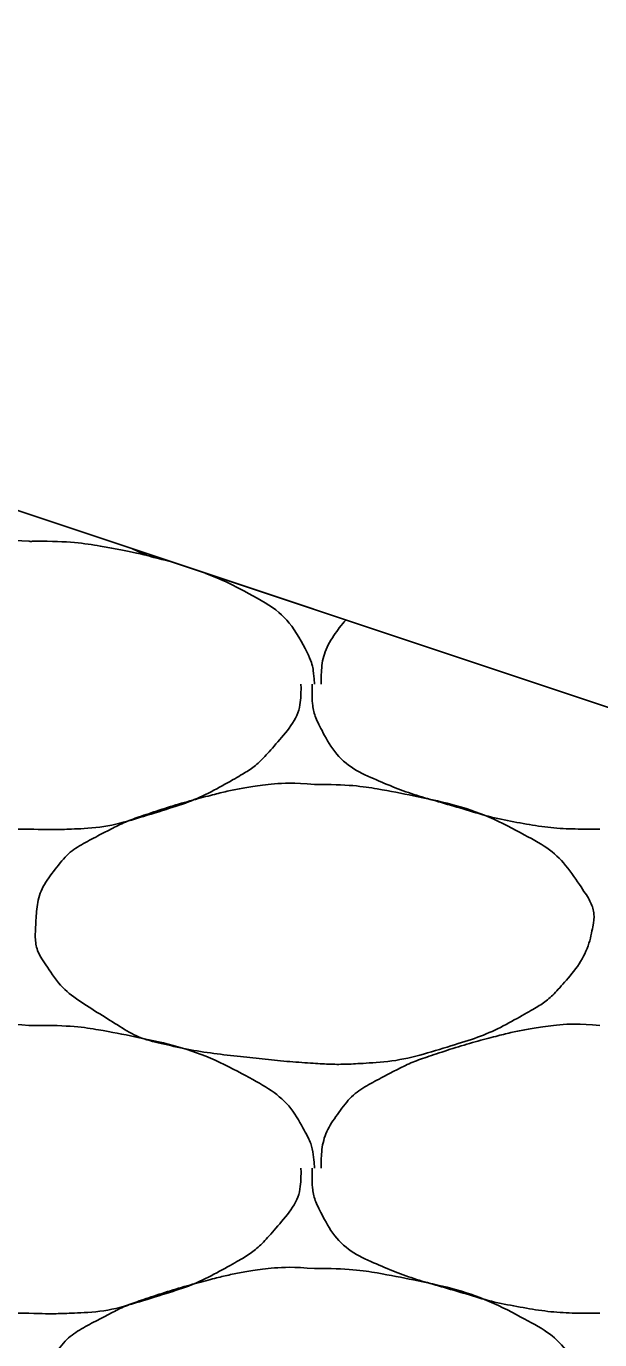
# Model space of a CAD drawing. Extents: x 1373719 to 1374161, y 379835 to 380167.
# Drawn here: x 1373982.704 to 1373983.167, y 379924.52 to 379925.58 of the extents above; entities that cross this region are included whole.
import ezdxf

# ---------------------------------------------------------------- set-up
doc = ezdxf.new("R2010")
doc.units = 0
doc.layers.add('Aggregate Base Course', color=7, linetype='Continuous')
doc.layers.add('SIGNATURE', color=7, linetype='Continuous')

msp = doc.modelspace()

# ---------------------------------------------------------------- linework, layer by layer
msp.add_line((1373993.5249, 379921.5802), (1373981.5249, 379925.5802))
at = {"layer": 'Aggregate Base Course'}
for points, degree in [([(1373982.4814, 379925.0494), (1373982.4814, 379925.05), (1373982.4814, 379925.0506), (1373982.4814, 379925.0512), (1373982.4817, 379925.0664), (1373982.486, 379925.0809), (1373982.4958, 379925.0944), (1373982.5057, 379925.108), (1373982.518, 379925.116), (1373982.5318, 379925.1232), (1373982.5436, 379925.1294), (1373982.5553, 379925.1352), (1373982.5678, 379925.1394), (1373982.5857, 379925.1454), (1373982.6035, 379925.1508), (1373982.6218, 379925.1556), (1373982.6331, 379925.1585), (1373982.6444, 379925.161), (1373982.656, 379925.1628), (1373982.6727, 379925.1654), (1373982.6897, 379925.166), (1373982.7064, 379925.1646)], 3), ([(1373982.7064, 379925.1646), (1373982.7082, 379925.1645), (1373982.71, 379925.1647), (1373982.7118, 379925.1646)], 2), ([(1373982.7118, 379925.1646), (1373982.7382, 379925.1649), (1373982.7646, 379925.161), (1373982.8002, 379925.1537), (1373982.8093, 379925.1515), (1373982.8182, 379925.1491)], 3), ([(1373982.8192, 379925.1487), (1373982.817, 379925.1492), (1373982.8148, 379925.1497), (1373982.8048, 379925.152), (1373982.7974, 379925.1549), (1373982.7903, 379925.1583)], 3), ([(1373982.8491, 379925.1387), (1373982.8604, 379925.1343), (1373982.8716, 379925.1292), (1373982.9027, 379925.1125), (1373982.9186, 379925.0986), (1373982.9343, 379925.0694), (1373982.9361, 379925.0605), (1373982.9368, 379925.0506), (1373982.9369, 379925.05), (1373982.9368, 379925.0494)], 3), ([(1373982.9422, 379925.0494), (1373982.9422, 379925.05), (1373982.9422, 379925.0506), (1373982.9425, 379925.0664), (1373982.9468, 379925.0809), (1373982.9583, 379925.0968), (1373982.9602, 379925.099), (1373982.9621, 379925.1011)], 3), ([(1373982.7064, 379924.9324), (1373982.704, 379924.9324), (1373982.7016, 379924.9324), (1373982.6992, 379924.9324), (1373982.6793, 379924.9324), (1373982.6595, 379924.9342), (1373982.6398, 379924.9378), (1373982.6188, 379924.9416), (1373982.5987, 379924.948), (1373982.5782, 379924.9539), (1373982.5606, 379924.9589), (1373982.5435, 379924.9646), (1373982.5264, 379924.972), (1373982.5073, 379924.9802), (1373982.4915, 379924.994), (1373982.4814, 379925.0134), (1373982.4762, 379925.0234), (1373982.4742, 379925.0335), (1373982.4742, 379925.044), (1373982.4742, 379925.0458), (1373982.4742, 379925.0476), (1373982.4742, 379925.0494)], 3), ([(1373982.926, 379925.0494), (1373982.926, 379925.0476), (1373982.9261, 379925.0458), (1373982.926, 379925.044), (1373982.9253, 379925.0257), (1373982.9137, 379925.0099), (1373982.9008, 379924.9954), (1373982.8926, 379924.9862), (1373982.884, 379924.9796), (1373982.8738, 379924.9738), (1373982.8557, 379924.9635), (1373982.8378, 379924.9548), (1373982.818, 379924.9486), (1373982.7924, 379924.9405), (1373982.7669, 379924.9334), (1373982.7406, 379924.9324), (1373982.7292, 379924.9319), (1373982.7178, 379924.9319), (1373982.7064, 379924.9324)], 3), ([(1373983.1672, 379924.9324), (1373983.1648, 379924.9324), (1373983.1624, 379924.9324), (1373983.16, 379924.9324), (1373983.1401, 379924.9324), (1373983.1203, 379924.9342), (1373983.1006, 379924.9378), (1373983.0796, 379924.9416), (1373983.0595, 379924.948), (1373983.039, 379924.9539), (1373983.0214, 379924.9589), (1373983.0043, 379924.9646), (1373982.9872, 379924.972), (1373982.9681, 379924.9802), (1373982.9523, 379924.994), (1373982.9422, 379925.0134), (1373982.937, 379925.0234), (1373982.935, 379925.0335), (1373982.935, 379925.044), (1373982.935, 379925.0458), (1373982.935, 379925.0476), (1373982.935, 379925.0494)], 3), ([(1373982.9368, 379924.9684), (1373982.9632, 379924.9687), (1373982.9896, 379924.9648), (1373983.016, 379924.9594), (1373983.0482, 379924.9528), (1373983.0779, 379924.943), (1373983.1078, 379924.927), (1373983.1277, 379924.9163), (1373983.1414, 379924.9018), (1373983.1546, 379924.882), (1373983.1603, 379924.8734), (1373983.1633, 379924.8636), (1373983.1618, 379924.855), (1373983.1587, 379924.8381), (1373983.1499, 379924.8213), (1373983.1366, 379924.8064), (1373983.1282, 379924.797), (1373983.1198, 379924.7906), (1373983.1096, 379924.7848), (1373983.0915, 379924.7745), (1373983.0736, 379924.7658), (1373983.0538, 379924.7596), (1373983.0282, 379924.7515), (1373983.0027, 379924.745), (1373982.9764, 379924.7434), (1373982.9632, 379924.7426), (1373982.95, 379924.7425), (1373982.9368, 379924.7434), (1373982.917, 379924.7447), (1373982.8972, 379924.7466), (1373982.8774, 379924.7488), (1373982.8556, 379924.7512), (1373982.8341, 379924.7546), (1373982.8126, 379924.7596), (1373982.7949, 379924.7637), (1373982.7798, 379924.7731), (1373982.764, 379924.783), (1373982.7461, 379924.7942), (1373982.7316, 379924.8051), (1373982.719, 379924.8244), (1373982.7125, 379924.8343), (1373982.7112, 379924.8449), (1373982.7118, 379924.855), (1373982.7126, 379924.8696), (1373982.7157, 379924.8843), (1373982.7262, 379924.8982), (1373982.7368, 379924.9122), (1373982.7484, 379924.9198), (1373982.7622, 379924.927), (1373982.774, 379924.9332), (1373982.7857, 379924.939), (1373982.7982, 379924.9432), (1373982.8161, 379924.9492), (1373982.8339, 379924.9546), (1373982.8522, 379924.9594), (1373982.8635, 379924.9623), (1373982.8748, 379924.9648), (1373982.8864, 379924.9666), (1373982.9031, 379924.9692), (1373982.9201, 379924.9698), (1373982.9368, 379924.9684)], 3), ([(1373982.4814, 379924.6588), (1373982.4814, 379924.6594), (1373982.4814, 379924.66), (1373982.4814, 379924.6606), (1373982.4817, 379924.6758), (1373982.486, 379924.6903), (1373982.4958, 379924.7038), (1373982.5057, 379924.7174), (1373982.518, 379924.7254), (1373982.5318, 379924.7326), (1373982.5436, 379924.7388), (1373982.5553, 379924.7446), (1373982.5678, 379924.7488), (1373982.5857, 379924.7548), (1373982.6035, 379924.7602), (1373982.6218, 379924.765), (1373982.6331, 379924.7679), (1373982.6444, 379924.7704), (1373982.656, 379924.7722), (1373982.6727, 379924.7748), (1373982.6897, 379924.7754), (1373982.7064, 379924.774)], 3), ([(1373982.7064, 379924.774), (1373982.7082, 379924.7739), (1373982.71, 379924.7741), (1373982.7118, 379924.774)], 2), ([(1373982.7118, 379924.774), (1373982.7382, 379924.7743), (1373982.7646, 379924.7704), (1373982.791, 379924.765), (1373982.8232, 379924.7584), (1373982.8529, 379924.7486), (1373982.8828, 379924.7326), (1373982.9027, 379924.7219), (1373982.9186, 379924.708), (1373982.9296, 379924.6876), (1373982.9343, 379924.6788), (1373982.9361, 379924.6699), (1373982.9368, 379924.6606), (1373982.9368, 379924.66), (1373982.9369, 379924.6594), (1373982.9368, 379924.6588)], 3), ([(1373982.9422, 379924.6588), (1373982.9422, 379924.6594), (1373982.9422, 379924.66), (1373982.9422, 379924.6606), (1373982.9425, 379924.6758), (1373982.9468, 379924.6903), (1373982.9566, 379924.7038), (1373982.9665, 379924.7174), (1373982.9788, 379924.7254), (1373982.9926, 379924.7326), (1373983.0044, 379924.7388), (1373983.0161, 379924.7446), (1373983.0286, 379924.7488), (1373983.0465, 379924.7548), (1373983.0643, 379924.7602), (1373983.0826, 379924.765), (1373983.0939, 379924.7679), (1373983.1052, 379924.7704), (1373983.1168, 379924.7722), (1373983.1335, 379924.7748), (1373983.1505, 379924.7754), (1373983.1672, 379924.774)], 3), ([(1373982.7064, 379924.5418), (1373982.704, 379924.5418), (1373982.7016, 379924.5418), (1373982.6992, 379924.5418), (1373982.6793, 379924.5418), (1373982.6595, 379924.5436), (1373982.6398, 379924.5472), (1373982.6188, 379924.551), (1373982.5987, 379924.5574), (1373982.5782, 379924.5633), (1373982.5606, 379924.5683), (1373982.5435, 379924.574), (1373982.5264, 379924.5814), (1373982.5073, 379924.5896), (1373982.4915, 379924.6034), (1373982.4814, 379924.6228), (1373982.4762, 379924.6328), (1373982.4742, 379924.6429), (1373982.4742, 379924.6534), (1373982.4742, 379924.6552), (1373982.4742, 379924.657), (1373982.4742, 379924.6588)], 3), ([(1373982.926, 379924.6588), (1373982.926, 379924.657), (1373982.9261, 379924.6552), (1373982.926, 379924.6534), (1373982.9253, 379924.6351), (1373982.9137, 379924.6193), (1373982.9008, 379924.6048), (1373982.8926, 379924.5956), (1373982.884, 379924.589), (1373982.8738, 379924.5832), (1373982.8557, 379924.5729), (1373982.8378, 379924.5642), (1373982.818, 379924.558), (1373982.7924, 379924.5499), (1373982.7669, 379924.5428), (1373982.7406, 379924.5418), (1373982.7292, 379924.5413), (1373982.7178, 379924.5413), (1373982.7064, 379924.5418)], 3), ([(1373983.1672, 379924.5418), (1373983.1648, 379924.5418), (1373983.1624, 379924.5418), (1373983.16, 379924.5418), (1373983.1401, 379924.5418), (1373983.1203, 379924.5436), (1373983.1006, 379924.5472), (1373983.0796, 379924.551), (1373983.0595, 379924.5574), (1373983.039, 379924.5633), (1373983.0214, 379924.5683), (1373983.0043, 379924.574), (1373982.9872, 379924.5814), (1373982.9681, 379924.5896), (1373982.9523, 379924.6034), (1373982.9422, 379924.6228), (1373982.937, 379924.6328), (1373982.935, 379924.6429), (1373982.935, 379924.6534), (1373982.935, 379924.6552), (1373982.935, 379924.657), (1373982.935, 379924.6588)], 3), ([(1373982.9368, 379924.5778), (1373982.9632, 379924.5781), (1373982.9896, 379924.5742), (1373983.016, 379924.5688), (1373983.0482, 379924.5622), (1373983.0779, 379924.5524), (1373983.1078, 379924.5364), (1373983.1277, 379924.5257), (1373983.1414, 379924.5112), (1373983.1546, 379924.4914), (1373983.1603, 379924.4828), (1373983.1633, 379924.473), (1373983.1618, 379924.4644), (1373983.1587, 379924.4475), (1373983.1499, 379924.4307), (1373983.1366, 379924.4158), (1373983.1282, 379924.4064), (1373983.1198, 379924.4), (1373983.1096, 379924.3942), (1373983.0915, 379924.3839), (1373983.0736, 379924.3752), (1373983.0538, 379924.369), (1373983.0282, 379924.3609), (1373983.0027, 379924.3544), (1373982.9764, 379924.3528), (1373982.9632, 379924.352), (1373982.95, 379924.3519), (1373982.9368, 379924.3528), (1373982.917, 379924.3541), (1373982.8972, 379924.356), (1373982.8774, 379924.3582), (1373982.8556, 379924.3606), (1373982.8341, 379924.364), (1373982.8126, 379924.369), (1373982.7949, 379924.3731), (1373982.7798, 379924.3825), (1373982.764, 379924.3924), (1373982.7461, 379924.4036), (1373982.7316, 379924.4145), (1373982.719, 379924.4338), (1373982.7125, 379924.4437), (1373982.7112, 379924.4543), (1373982.7118, 379924.4644), (1373982.7126, 379924.479), (1373982.7157, 379924.4937), (1373982.7262, 379924.5076), (1373982.7368, 379924.5216), (1373982.7484, 379924.5292), (1373982.7622, 379924.5364), (1373982.774, 379924.5426), (1373982.7857, 379924.5484), (1373982.7982, 379924.5526), (1373982.8161, 379924.5586), (1373982.8339, 379924.564), (1373982.8522, 379924.5688), (1373982.8635, 379924.5717), (1373982.8748, 379924.5742), (1373982.8864, 379924.576), (1373982.9031, 379924.5786), (1373982.9201, 379924.5792), (1373982.9368, 379924.5778)], 3)]:
    msp.add_open_spline(points, degree=degree, dxfattribs=at)
at = {"layer": 'SIGNATURE'}
msp.add_lwpolyline([(1373980.4544, 379925.1424), (1373981.5249, 379925.2099), (1373981.1765, 379925.5582), (1373981.5249, 379925.5802), (1373986.3251, 379923.9801), (1373979.0862, 379923.5233), (1373980.4544, 379925.1424)], dxfattribs=at)

doc.saveas('drawing.dxf')
